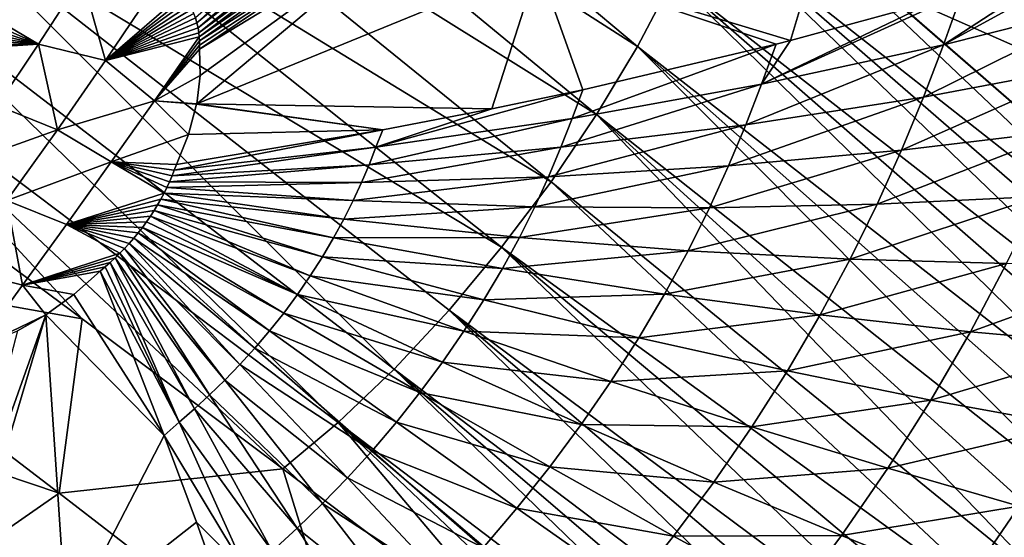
# Model space of a CAD drawing. Header units: metres. Extents: x -81 to 81, y -160 to 24.
# Tile 386 of 424: x 66.61 to 75.48, y -51.13 to -46.47. Entities that reach past the tile are written whole.
import ezdxf

# ---------------------------------------------------------------- set-up
doc = ezdxf.new("R2010")
doc.units = ezdxf.units.M
doc.layers.add('solid_501850_SW0001', color=7, linetype='CONTINUOUS')

msp = doc.modelspace()

# ---------------------------------------------------------------- linework, layer by layer
at = {"layer": 'solid_501850_SW0001'}
for points in [[(67.588951, -42.864861, 40.995636), (72.177177, -46.711189, 44.221943), (67.192307, -43.520817, 40.810886)], [(67.588951, -42.864861, 40.995636), (72.497826, -46.101379, 44.464729), (72.177177, -46.711189, 44.221943)], [(67.192307, -43.520817, 40.810886), (71.807838, -47.32399, 44.043739), (66.752739, -44.169601, 40.691246)], [(67.192307, -43.520817, 40.810886), (72.177177, -46.711189, 44.221943), (71.807838, -47.32399, 44.043739)], [(78.032242, -46.593479, 50.057438), (74.605431, -44.947952, 46.939236), (74.893044, -43.749653, 47.735126)], [(78.038857, -46.56752, 50.075691), (78.032242, -46.593479, 50.057438), (74.893044, -43.749653, 47.735126)], [(78.305382, -45.46809, 50.839611), (78.038857, -46.56752, 50.075691), (74.893044, -43.749653, 47.735126)], [(66.752739, -44.169601, 40.691246), (71.397278, -47.930557, 43.930183), (66.27739, -44.80188, 40.637287)], [(66.752739, -44.169601, 40.691246), (71.807838, -47.32399, 44.043739), (71.397278, -47.930557, 43.930183)], [(73.554703, -46.658512, 59.664555), (74.16671, -44.61404, 60.835743), (71.282776, -45.972004, 63.596916)], [(73.554703, -46.658512, 59.664555), (74.855751, -46.303574, 58.000046), (74.16671, -44.61404, 60.835743)], [(70.179764, -44.706902, 66.179367), (68.19529, -46.455875, 66.989281), (68.207802, -46.498596, 66.936432)], [(70.179764, -44.706902, 66.179367), (68.207802, -46.498596, 66.936432), (70.213074, -44.833256, 66.027542)], [(66.27739, -44.80188, 40.637287), (70.952599, -48.521729, 43.881676), (65.772591, -45.407799, 40.650936)], [(66.27739, -44.80188, 40.637287), (71.397278, -47.930557, 43.930183), (70.952599, -48.521729, 43.881676)], [(70.213074, -44.833256, 66.027542), (68.207802, -46.498596, 66.936432), (68.217445, -46.543259, 66.884941)], [(70.213074, -44.833256, 66.027542), (68.217445, -46.543259, 66.884941), (70.237381, -44.963303, 65.882233)], [(70.237381, -44.963303, 65.882233), (68.217445, -46.543259, 66.884941), (68.224258, -46.589642, 66.834969)], [(70.237381, -44.963303, 65.882233), (68.224258, -46.589642, 66.834969), (70.253487, -45.095848, 65.743553)], [(77.326881, -49.104389, 48.258282), (72.759956, -45.508606, 44.770161), (72.959839, -44.959129, 45.140598)], [(72.959839, -44.959129, 45.140598), (74.331238, -46.157391, 46.142815), (77.41333, -48.835278, 48.445911)], [(77.326881, -49.104389, 48.258282), (72.959839, -44.959129, 45.140598), (77.41333, -48.835278, 48.445911)], [(77.747871, -47.667194, 49.2953), (74.331238, -46.157391, 46.142815), (74.605431, -44.947952, 46.939236)], [(78.032242, -46.593479, 50.057438), (77.747871, -47.667194, 49.2953), (74.605431, -44.947952, 46.939236)], [(70.253487, -45.095848, 65.743553), (68.224258, -46.589642, 66.834969), (68.227638, -46.625557, 66.798355)], [(70.253487, -45.095848, 65.743553), (68.227638, -46.625557, 66.798355), (70.262657, -45.229836, 65.610985)], [(70.262657, -45.229836, 65.610985), (68.227638, -46.625557, 66.798355), (68.229515, -46.662136, 66.762772)], [(70.262657, -45.229836, 65.610985), (68.229515, -46.662136, 66.762772), (70.266533, -45.364399, 65.483398)], [(65.772591, -45.407799, 40.650936), (69.985466, -49.618336, 43.988327), (65.244659, -45.977165, 40.734459)], [(65.772591, -45.407799, 40.650936), (70.952599, -48.521729, 43.881676), (70.479973, -49.0877, 43.900249)], [(65.772591, -45.407799, 40.650936), (70.479973, -49.0877, 43.900249), (69.985466, -49.618336, 43.988327)], [(70.266533, -45.364399, 65.483398), (68.229515, -46.662136, 66.762772), (68.230042, -46.699486, 66.727974)], [(70.266533, -45.364399, 65.483398), (68.230042, -46.699486, 66.727974), (68.229713, -46.737503, 66.693581)], [(70.266533, -45.364399, 65.483398), (68.229713, -46.737503, 66.693581), (70.270782, -45.496971, 65.356262)], [(70.270782, -45.496971, 65.356262), (68.238235, -46.974117, 66.465195), (68.205795, -47.227848, 66.267189)], [(70.270782, -45.496971, 65.356262), (68.205795, -47.227848, 66.267189), (71.282776, -45.972004, 63.596916)], [(70.270782, -45.496971, 65.356262), (68.229713, -46.737503, 66.693581), (68.238235, -46.974117, 66.465195)], [(77.095833, -49.686287, 47.91449), (72.497826, -46.101379, 44.464729), (72.759956, -45.508606, 44.770161)], [(77.220978, -49.388813, 48.080254), (77.095833, -49.686287, 47.91449), (72.759956, -45.508606, 44.770161)], [(77.326881, -49.104389, 48.258282), (77.220978, -49.388813, 48.080254), (72.759956, -45.508606, 44.770161)], [(74.93148, -46.698608, 57.448814), (76.703346, -45.727741, 55.494644), (76.133652, -45.914749, 56.285851)], [(74.93148, -46.698608, 57.448814), (76.505768, -46.300125, 55.212646), (76.703346, -45.727741, 55.494644)], [(74.93148, -46.698608, 57.448814), (76.133652, -45.914749, 56.285851), (75.098877, -46.232769, 57.680157)], [(65.244659, -45.977165, 40.734459), (69.479073, -50.099648, 44.147636), (64.70417, -46.49519, 40.889702)], [(65.244659, -45.977165, 40.734459), (69.985466, -49.618336, 43.988327), (69.479073, -50.099648, 44.147636)], [(70.864914, -47.274536, 62.873447), (71.282776, -45.972004, 63.596916), (68.205795, -47.227848, 66.267189)], [(70.864914, -47.274536, 62.873447), (71.683754, -47.102753, 61.927647), (71.282776, -45.972004, 63.596916)], [(73.426071, -46.691479, 59.824932), (73.554703, -46.658512, 59.664555), (71.282776, -45.972004, 63.596916)], [(71.683754, -47.102753, 61.927647), (73.426071, -46.691479, 59.824932), (71.282776, -45.972004, 63.596916)], [(66.366676, -46.448757, 68.996361), (66.780228, -46.692093, 68.352043), (67.170845, -46.088219, 68.446526)], [(67.170845, -46.088219, 68.446526), (66.780228, -46.692093, 68.352043), (67.383774, -46.839798, 67.561325)], [(67.170845, -46.088219, 68.446526), (67.383774, -46.839798, 67.561325), (67.852425, -46.143528, 67.651642)], [(76.78936, -50.311947, 47.6283), (72.177177, -46.711189, 44.221943), (72.497826, -46.101379, 44.464729)], [(76.951859, -49.994583, 47.763245), (76.78936, -50.311947, 47.6283), (72.497826, -46.101379, 44.464729)], [(77.095833, -49.686287, 47.91449), (76.951859, -49.994583, 47.763245), (72.497826, -46.101379, 44.464729)], [(68.06321, -46.249565, 67.323174), (67.852425, -46.143528, 67.651642), (67.383774, -46.839798, 67.561325)], [(77.747871, -47.667194, 49.2953), (77.41333, -48.835278, 48.445911), (74.331238, -46.157391, 46.142815)], [(68.091705, -46.277031, 67.266731), (68.06321, -46.249565, 67.323174), (67.383774, -46.839798, 67.561325)], [(68.1175, -46.307812, 67.210243), (68.091705, -46.277031, 67.266731), (67.383774, -46.839798, 67.561325)], [(73.292953, -47.052704, 59.644547), (75.098877, -46.232769, 57.680157), (74.855751, -46.303574, 58.000046)], [(73.292953, -47.052704, 59.644547), (74.93148, -46.698608, 57.448814), (75.098877, -46.232769, 57.680157)], [(68.140953, -46.341072, 67.154045), (68.1175, -46.307812, 67.210243), (67.383774, -46.839798, 67.561325)], [(68.161797, -46.376934, 67.098328), (68.140953, -46.341072, 67.154045), (67.383774, -46.839798, 67.561325)], [(68.179947, -46.415272, 67.043304), (68.161797, -46.376934, 67.098328), (67.383774, -46.839798, 67.561325)], [(73.292953, -47.052704, 59.644547), (74.855751, -46.303574, 58.000046), (73.554703, -46.658512, 59.664555)], [(74.752197, -47.16909, 57.224072), (76.292099, -46.878357, 54.94072), (76.505768, -46.300125, 55.212646)], [(74.93148, -46.698608, 57.448814), (74.752197, -47.16909, 57.224072), (76.505768, -46.300125, 55.212646)], [(66.366676, -46.448757, 68.996361), (66.320511, -46.486408, 69.012344), (66.780228, -46.692093, 68.352043)], [(68.19529, -46.455875, 66.989281), (68.179947, -46.415272, 67.043304), (67.383774, -46.839798, 67.561325)], [(68.207802, -46.498596, 66.936432), (68.19529, -46.455875, 66.989281), (67.383774, -46.839798, 67.561325)], [(64.70417, -46.49519, 40.889702), (69.479073, -50.099648, 44.147636), (68.980469, -50.518154, 44.38327)], [(67.173378, -49.166435, 43.137077), (64.70417, -46.49519, 40.889702), (68.980469, -50.518154, 44.38327)], [(67.173378, -49.166435, 43.137077), (65.679054, -48.057484, 42.125431), (64.70417, -46.49519, 40.889702)], [(66.27536, -46.525467, 69.025925), (66.231339, -46.565807, 69.037109), (66.780228, -46.692093, 68.352043)], [(66.320511, -46.486408, 69.012344), (66.27536, -46.525467, 69.025925), (66.780228, -46.692093, 68.352043)], [(68.217445, -46.543259, 66.884941), (68.207802, -46.498596, 66.936432), (67.383774, -46.839798, 67.561325)], [(68.224258, -46.589642, 66.834969), (68.217445, -46.543259, 66.884941), (67.383774, -46.839798, 67.561325)], [(66.146759, -46.649811, 69.05265), (66.106178, -46.693268, 69.057228), (66.780228, -46.692093, 68.352043)], [(66.188484, -46.607319, 69.045952), (66.146759, -46.649811, 69.05265), (66.780228, -46.692093, 68.352043)], [(66.231339, -46.565807, 69.037109), (66.188484, -46.607319, 69.045952), (66.780228, -46.692093, 68.352043)], [(68.224258, -46.589642, 66.834969), (67.383774, -46.839798, 67.561325), (68.227638, -46.625557, 66.798355)], [(67.383774, -46.839798, 67.561325), (67.8246, -47.202229, 66.734932), (68.227638, -46.625557, 66.798355)], [(68.229515, -46.662136, 66.762772), (68.227638, -46.625557, 66.798355), (67.8246, -47.202229, 66.734932)], [(66.066254, -46.737514, 69.060402), (66.408089, -47.244102, 68.266594), (66.780228, -46.692093, 68.352043)], [(66.106178, -46.693268, 69.057228), (66.066254, -46.737514, 69.060402), (66.780228, -46.692093, 68.352043)], [(66.780228, -46.692093, 68.352043), (66.408089, -47.244102, 68.266594), (66.952179, -47.462082, 67.475189)], [(66.780228, -46.692093, 68.352043), (66.952179, -47.462082, 67.475189), (67.383774, -46.839798, 67.561325)], [(68.230042, -46.699486, 66.727974), (68.229515, -46.662136, 66.762772), (67.8246, -47.202229, 66.734932)], [(68.229713, -46.737503, 66.693581), (68.230042, -46.699486, 66.727974), (67.8246, -47.202229, 66.734932)], [(68.238235, -46.974117, 66.465195), (68.229713, -46.737503, 66.693581), (67.8246, -47.202229, 66.734932)], [(71.589043, -47.360363, 61.795979), (73.426071, -46.691479, 59.824932), (71.683754, -47.102753, 61.927647)], [(71.589043, -47.360363, 61.795979), (73.292953, -47.052704, 59.644547), (73.426071, -46.691479, 59.824932)], [(76.408577, -50.96965, 47.412373), (71.807838, -47.32399, 44.043739), (72.177177, -46.711189, 44.221943)], [(76.608337, -50.63723, 47.511002), (76.408577, -50.96965, 47.412373), (72.177177, -46.711189, 44.221943)], [(76.78936, -50.311947, 47.6283), (76.608337, -50.63723, 47.511002), (72.177177, -46.711189, 44.221943)], [(73.151192, -47.41748, 59.468407), (74.752197, -47.16909, 57.224072), (74.93148, -46.698608, 57.448814)], [(73.292953, -47.052704, 59.644547), (73.151192, -47.41748, 59.468407), (74.93148, -46.698608, 57.448814)], [(73.292953, -47.052704, 59.644547), (73.554703, -46.658512, 59.664555), (73.426071, -46.691479, 59.824932)], [(67.383774, -46.839798, 67.561325), (66.952179, -47.462082, 67.475189), (67.8246, -47.202229, 66.734932)], [(74.555359, -47.647381, 57.008739), (76.056862, -47.465584, 54.680202), (76.292099, -46.878357, 54.94072)], [(74.752197, -47.16909, 57.224072), (74.555359, -47.647381, 57.008739), (76.292099, -46.878357, 54.94072)], [(68.205795, -47.227848, 66.267189), (68.238235, -46.974117, 66.465195), (67.8246, -47.202229, 66.734932)], [(71.486633, -47.621025, 61.669296), (73.151192, -47.41748, 59.468407), (73.292953, -47.052704, 59.644547)], [(71.589043, -47.360363, 61.795979), (71.486633, -47.621025, 61.669296), (73.292953, -47.052704, 59.644547)], [(69.820396, -47.620026, 63.900196), (71.683754, -47.102753, 61.927647), (70.864914, -47.274536, 62.873447)], [(69.820396, -47.620026, 63.900196), (71.589043, -47.360363, 61.795979), (71.683754, -47.102753, 61.927647)], [(72.995811, -47.788708, 59.299656), (74.555359, -47.647381, 57.008739), (74.752197, -47.16909, 57.224072)], [(73.151192, -47.41748, 59.468407), (72.995811, -47.788708, 59.299656), (74.752197, -47.16909, 57.224072)], [(66.408089, -47.244102, 68.266594), (66.011612, -47.798611, 68.191315), (66.952179, -47.462082, 67.475189)], [(66.952179, -47.462082, 67.475189), (67.435013, -47.752712, 66.665298), (67.8246, -47.202229, 66.734932)], [(68.131386, -47.504463, 66.095268), (67.8246, -47.202229, 66.734932), (67.435013, -47.752712, 66.665298)], [(68.204628, -47.233662, 66.26313), (68.205795, -47.227848, 66.267189), (67.8246, -47.202229, 66.734932)], [(68.131386, -47.504463, 66.095268), (68.204628, -47.233662, 66.26313), (67.8246, -47.202229, 66.734932)], [(69.882256, -47.463795, 63.97514), (68.204628, -47.233662, 66.26313), (68.131386, -47.504463, 66.095268)], [(69.882256, -47.463795, 63.97514), (68.205795, -47.227848, 66.267189), (68.204628, -47.233662, 66.26313)], [(69.882256, -47.463795, 63.97514), (70.864914, -47.274536, 62.873447), (68.205795, -47.227848, 66.267189)], [(69.758308, -47.77737, 63.823509), (71.486633, -47.621025, 61.669296), (71.589043, -47.360363, 61.795979)], [(69.820396, -47.620026, 63.900196), (69.758308, -47.77737, 63.823509), (71.589043, -47.360363, 61.795979)], [(69.820396, -47.620026, 63.900196), (70.864914, -47.274536, 62.873447), (69.882256, -47.463795, 63.97514)], [(75.957558, -51.644066, 47.277042), (71.397278, -47.930557, 43.930183), (71.807838, -47.32399, 44.043739)], [(76.190918, -51.306664, 47.3339), (75.957558, -51.644066, 47.277042), (71.807838, -47.32399, 44.043739)], [(76.408577, -50.96965, 47.412373), (76.190918, -51.306664, 47.3339), (71.807838, -47.32399, 44.043739)], [(71.374542, -47.886513, 61.547974), (72.995811, -47.788708, 59.299656), (73.151192, -47.41748, 59.468407)], [(71.486633, -47.621025, 61.669296), (71.374542, -47.886513, 61.547974), (73.151192, -47.41748, 59.468407)], [(66.011612, -47.798611, 68.191315), (66.49633, -48.099644, 67.388611), (66.952179, -47.462082, 67.475189)], [(66.952179, -47.462082, 67.475189), (66.49633, -48.099644, 67.388611), (67.435013, -47.752712, 66.665298)], [(68.131386, -47.504463, 66.095268), (67.435013, -47.752712, 66.665298), (68.022919, -47.775097, 65.967384)], [(69.882256, -47.463795, 63.97514), (68.022919, -47.775097, 65.967384), (68.003799, -47.826828, 65.94059)], [(69.820396, -47.620026, 63.900196), (69.882256, -47.463795, 63.97514), (68.003799, -47.826828, 65.94059)], [(69.882256, -47.463795, 63.97514), (68.131386, -47.504463, 66.095268), (68.022919, -47.775097, 65.967384)], [(74.336525, -48.134403, 56.807304), (75.794548, -48.062748, 54.436504), (76.056862, -47.465584, 54.680202)], [(74.555359, -47.647381, 57.008739), (74.336525, -48.134403, 56.807304), (76.056862, -47.465584, 54.680202)], [(69.820396, -47.620026, 63.900196), (68.003799, -47.826828, 65.94059), (67.983566, -47.878521, 65.915199)], [(69.820396, -47.620026, 63.900196), (67.983566, -47.878521, 65.915199), (69.758308, -47.77737, 63.823509)], [(69.690422, -47.937717, 63.750107), (71.374542, -47.886513, 61.547974), (71.486633, -47.621025, 61.669296)], [(69.758308, -47.77737, 63.823509), (69.690422, -47.937717, 63.750107), (71.486633, -47.621025, 61.669296)], [(72.823364, -48.167171, 59.141811), (74.336525, -48.134403, 56.807304), (74.555359, -47.647381, 57.008739)], [(72.995811, -47.788708, 59.299656), (72.823364, -48.167171, 59.141811), (74.555359, -47.647381, 57.008739)], [(66.49633, -48.099644, 67.388611), (67.031822, -48.316635, 66.588715), (67.435013, -47.752712, 66.665298)], [(67.435013, -47.752712, 66.665298), (67.031822, -48.316635, 66.588715), (67.911568, -48.034698, 65.850418)], [(67.435013, -47.752712, 66.665298), (68.003799, -47.826828, 65.94059), (68.022919, -47.775097, 65.967384)], [(67.435013, -47.752712, 66.665298), (67.983566, -47.878521, 65.915199), (68.003799, -47.826828, 65.94059)], [(67.435013, -47.752712, 66.665298), (67.961472, -47.93042, 65.89167), (67.983566, -47.878521, 65.915199)], [(67.435013, -47.752712, 66.665298), (67.937515, -47.982502, 65.870003), (67.961472, -47.93042, 65.89167)], [(67.435013, -47.752712, 66.665298), (67.911568, -48.034698, 65.850418), (67.937515, -47.982502, 65.870003)], [(69.758308, -47.77737, 63.823509), (67.983566, -47.878521, 65.915199), (67.961472, -47.93042, 65.89167)], [(69.758308, -47.77737, 63.823509), (67.961472, -47.93042, 65.89167), (69.690422, -47.937717, 63.750107)], [(71.250267, -48.157406, 61.434521), (72.823364, -48.167171, 59.141811), (72.995811, -47.788708, 59.299656)], [(71.374542, -47.886513, 61.547974), (71.250267, -48.157406, 61.434521), (72.995811, -47.788708, 59.299656)], [(69.615211, -48.101414, 63.681496), (71.250267, -48.157406, 61.434521), (71.374542, -47.886513, 61.547974)], [(69.690422, -47.937717, 63.750107), (69.615211, -48.101414, 63.681496), (71.374542, -47.886513, 61.547974)], [(69.690422, -47.937717, 63.750107), (67.961472, -47.93042, 65.89167), (67.937515, -47.982502, 65.870003)], [(69.690422, -47.937717, 63.750107), (67.937515, -47.982502, 65.870003), (69.615211, -48.101414, 63.681496)], [(75.71225, -51.976273, 47.242867), (70.952599, -48.521729, 43.881676), (71.397278, -47.930557, 43.930183)], [(75.957558, -51.644066, 47.277042), (75.71225, -51.976273, 47.242867), (71.397278, -47.930557, 43.930183)], [(64.228279, -48.642982, 42.45269), (65.679054, -48.057484, 42.125431), (67.173378, -49.166435, 43.137077)], [(67.031822, -48.316635, 66.588715), (67.883629, -48.08691, 65.833), (67.911568, -48.034698, 65.850418)], [(69.531662, -48.268269, 63.619064), (67.911568, -48.034698, 65.850418), (67.883629, -48.08691, 65.833)], [(69.615211, -48.101414, 63.681496), (67.937515, -47.982502, 65.870003), (67.911568, -48.034698, 65.850418)], [(69.615211, -48.101414, 63.681496), (67.911568, -48.034698, 65.850418), (69.531662, -48.268269, 63.619064)], [(74.092789, -48.629581, 56.623917), (75.501495, -48.669022, 54.214603), (75.794548, -48.062748, 54.436504)], [(74.336525, -48.134403, 56.807304), (74.092789, -48.629581, 56.623917), (75.794548, -48.062748, 54.436504)], [(66.49633, -48.099644, 67.388611), (66.046829, -48.709675, 67.307426), (66.637611, -48.862411, 66.509514)], [(66.49633, -48.099644, 67.388611), (66.637611, -48.862411, 66.509514), (67.031822, -48.316635, 66.588715)], [(67.031822, -48.316635, 66.588715), (67.853729, -48.139023, 65.817825), (67.883629, -48.08691, 65.833)], [(67.031822, -48.316635, 66.588715), (67.821968, -48.190823, 65.804985), (67.853729, -48.139023, 65.817825)], [(69.338394, -48.60825, 63.517307), (67.853729, -48.139023, 65.817825), (67.821968, -48.190823, 65.804985)], [(69.439346, -48.437603, 63.564003), (67.883629, -48.08691, 65.833), (67.853729, -48.139023, 65.817825)], [(69.439346, -48.437603, 63.564003), (67.853729, -48.139023, 65.817825), (69.338394, -48.60825, 63.517307)], [(69.531662, -48.268269, 63.619064), (67.883629, -48.08691, 65.833), (69.439346, -48.437603, 63.564003)], [(69.615211, -48.101414, 63.681496), (69.531662, -48.268269, 63.619064), (71.250267, -48.157406, 61.434521)], [(69.531662, -48.268269, 63.619064), (71.112175, -48.433414, 61.331261), (71.250267, -48.157406, 61.434521)], [(71.250267, -48.157406, 61.434521), (71.112175, -48.433414, 61.331261), (72.823364, -48.167171, 59.141811)], [(72.631592, -48.552467, 58.998119), (74.092789, -48.629581, 56.623917), (74.336525, -48.134403, 56.807304)], [(72.823364, -48.167171, 59.141811), (72.631592, -48.552467, 58.998119), (74.336525, -48.134403, 56.807304)], [(67.031822, -48.316635, 66.588715), (67.788383, -48.242229, 65.79451), (67.821968, -48.190823, 65.804985)], [(67.031822, -48.316635, 66.588715), (67.753151, -48.292988, 65.786453), (67.788383, -48.242229, 65.79451)], [(69.112671, -48.947914, 63.452015), (67.788383, -48.242229, 65.79451), (67.753151, -48.292988, 65.786453)], [(69.22921, -48.778881, 63.479801), (67.821968, -48.190823, 65.804985), (67.788383, -48.242229, 65.79451)], [(69.22921, -48.778881, 63.479801), (67.788383, -48.242229, 65.79451), (69.112671, -48.947914, 63.452015)], [(69.338394, -48.60825, 63.517307), (67.821968, -48.190823, 65.804985), (69.22921, -48.778881, 63.479801)], [(71.112175, -48.433414, 61.331261), (72.631592, -48.552467, 58.998119), (72.823364, -48.167171, 59.141811)], [(67.031822, -48.316635, 66.588715), (66.637611, -48.862411, 66.509514), (67.513519, -48.57552, 65.789467)], [(67.031822, -48.316635, 66.588715), (67.716362, -48.342964, 65.780838), (67.753151, -48.292988, 65.786453)], [(67.031822, -48.316635, 66.588715), (67.678116, -48.392006, 65.777672), (67.716362, -48.342964, 65.780838)], [(67.031822, -48.316635, 66.588715), (67.638611, -48.439892, 65.77697), (67.678116, -48.392006, 65.777672)], [(67.031822, -48.316635, 66.588715), (67.5979, -48.486534, 65.77874), (67.638611, -48.439892, 65.77697)], [(67.031822, -48.316635, 66.588715), (67.556168, -48.531769, 65.782921), (67.5979, -48.486534, 65.77874)], [(67.031822, -48.316635, 66.588715), (67.513519, -48.57552, 65.789467), (67.556168, -48.531769, 65.782921)], [(69.112671, -48.947914, 63.452015), (67.753151, -48.292988, 65.786453), (67.716362, -48.342964, 65.780838)], [(69.531662, -48.268269, 63.619064), (69.439346, -48.437603, 63.564003), (71.112175, -48.433414, 61.331261)], [(68.861679, -49.274948, 63.426815), (67.678116, -48.392006, 65.777672), (67.638611, -48.439892, 65.77697)], [(68.989754, -49.113762, 63.434349), (67.716362, -48.342964, 65.780838), (67.678116, -48.392006, 65.777672)], [(68.989754, -49.113762, 63.434349), (67.678116, -48.392006, 65.777672), (68.861679, -49.274948, 63.426815)], [(69.112671, -48.947914, 63.452015), (67.716362, -48.342964, 65.780838), (68.989754, -49.113762, 63.434349)], [(68.595016, -49.578209, 63.441261), (67.5979, -48.486534, 65.77874), (67.556168, -48.531769, 65.782921)], [(68.729698, -49.430073, 63.429295), (67.638611, -48.439892, 65.77697), (67.5979, -48.486534, 65.77874)], [(68.729698, -49.430073, 63.429295), (67.5979, -48.486534, 65.77874), (68.595016, -49.578209, 63.441261)], [(68.861679, -49.274948, 63.426815), (67.638611, -48.439892, 65.77697), (68.729698, -49.430073, 63.429295)], [(69.439346, -48.437603, 63.564003), (69.338394, -48.60825, 63.517307), (70.959579, -48.713432, 61.240177)], [(69.439346, -48.437603, 63.564003), (70.959579, -48.713432, 61.240177), (71.112175, -48.433414, 61.331261)], [(71.112175, -48.433414, 61.331261), (70.959579, -48.713432, 61.240177), (72.631592, -48.552467, 58.998119)], [(66.637611, -48.862411, 66.509514), (67.470062, -48.617737, 65.798325), (67.513519, -48.57552, 65.789467)], [(68.322021, -49.851501, 63.49033), (67.513519, -48.57552, 65.789467), (67.470062, -48.617737, 65.798325)], [(68.458817, -49.718689, 63.461971), (67.556168, -48.531769, 65.782921), (67.513519, -48.57552, 65.789467)], [(68.458817, -49.718689, 63.461971), (67.513519, -48.57552, 65.789467), (68.322021, -49.851501, 63.49033)], [(68.595016, -49.578209, 63.441261), (67.556168, -48.531769, 65.782921), (68.458817, -49.718689, 63.461971)], [(75.201942, -52.604519, 47.243622), (70.479973, -49.0877, 43.900249), (70.952599, -48.521729, 43.881676)], [(75.459152, -52.297749, 47.231853), (75.201942, -52.604519, 47.243622), (70.952599, -48.521729, 43.881676)], [(75.71225, -51.976273, 47.242867), (75.459152, -52.297749, 47.231853), (70.952599, -48.521729, 43.881676)], [(70.959579, -48.713432, 61.240177), (72.41954, -48.943062, 58.871365), (72.631592, -48.552467, 58.998119)], [(72.631592, -48.552467, 58.998119), (72.41954, -48.943062, 58.871365), (74.092789, -48.629581, 56.623917)], [(63.099609, -49.432564, 42.97673), (64.228279, -48.642982, 42.45269), (66.967949, -50.737499, 44.377918)], [(66.967949, -50.737499, 44.377918), (64.228279, -48.642982, 42.45269), (67.173378, -49.166435, 43.137077)], [(66.637611, -48.862411, 66.509514), (67.425926, -48.658489, 65.809265), (67.470062, -48.617737, 65.798325)], [(66.637611, -48.862411, 66.509514), (67.381134, -48.697758, 65.822289), (67.425926, -48.658489, 65.809265)], [(68.049095, -50.097301, 63.563915), (67.425926, -48.658489, 65.809265), (67.381134, -48.697758, 65.822289)], [(68.185326, -49.97728, 63.524883), (67.470062, -48.617737, 65.798325), (67.425926, -48.658489, 65.809265)], [(68.185326, -49.97728, 63.524883), (67.425926, -48.658489, 65.809265), (68.049095, -50.097301, 63.563915)], [(68.322021, -49.851501, 63.49033), (67.470062, -48.617737, 65.798325), (68.185326, -49.97728, 63.524883)], [(69.338394, -48.60825, 63.517307), (69.22921, -48.778881, 63.479801), (70.792709, -48.995556, 61.162926)], [(69.338394, -48.60825, 63.517307), (70.792709, -48.995556, 61.162926), (70.959579, -48.713432, 61.240177)], [(72.41954, -48.943062, 58.871365), (73.822876, -49.130955, 56.46212), (74.092789, -48.629581, 56.623917)], [(74.092789, -48.629581, 56.623917), (73.822876, -49.130955, 56.46212), (75.501495, -48.669022, 54.214603)], [(73.822876, -49.130955, 56.46212), (75.176025, -49.281952, 54.018768), (75.501495, -48.669022, 54.214603)], [(75.501495, -48.669022, 54.214603), (75.176025, -49.281952, 54.018768), (76.865074, -48.673782, 51.777203)], [(75.176025, -49.281952, 54.018768), (76.487053, -49.39999, 51.548824), (76.865074, -48.673782, 51.777203)], [(66.046829, -48.709675, 67.307426), (66.226486, -49.427406, 66.415581), (66.637611, -48.862411, 66.509514)], [(66.637611, -48.862411, 66.509514), (67.335762, -48.736248, 65.836815), (67.381134, -48.697758, 65.822289)], [(66.637611, -48.862411, 66.509514), (67.098083, -48.947086, 65.901375), (67.335762, -48.736248, 65.836815)], [(67.914055, -50.216442, 63.601498), (67.335762, -48.736248, 65.836815), (67.098083, -48.947086, 65.901375)], [(68.049095, -50.097301, 63.563915), (67.381134, -48.697758, 65.822289), (67.335762, -48.736248, 65.836815)], [(68.049095, -50.097301, 63.563915), (67.335762, -48.736248, 65.836815), (67.914055, -50.216442, 63.601498)], [(69.22921, -48.778881, 63.479801), (69.112671, -48.947914, 63.452015), (70.612251, -49.277615, 61.100887)], [(69.22921, -48.778881, 63.479801), (70.612251, -49.277615, 61.100887), (70.792709, -48.995556, 61.162926)], [(70.959579, -48.713432, 61.240177), (70.792709, -48.995556, 61.162926), (72.41954, -48.943062, 58.871365)], [(66.637611, -48.862411, 66.509514), (66.226486, -49.427406, 66.415581), (66.84671, -49.128677, 66.009109)], [(66.637611, -48.862411, 66.509514), (66.84671, -49.128677, 66.009109), (67.098083, -48.947086, 65.901375)], [(67.914055, -50.216442, 63.601498), (67.098083, -48.947086, 65.901375), (66.84671, -49.128677, 66.009109)], [(69.112671, -48.947914, 63.452015), (68.989754, -49.113762, 63.434349), (70.419632, -49.557014, 61.054943)], [(69.112671, -48.947914, 63.452015), (70.419632, -49.557014, 61.054943), (70.612251, -49.277615, 61.100887)], [(70.792709, -48.995556, 61.162926), (72.187531, -49.336338, 58.763847), (72.41954, -48.943062, 58.871365)], [(72.41954, -48.943062, 58.871365), (72.187531, -49.336338, 58.763847), (73.822876, -49.130955, 56.46212)], [(70.792709, -48.995556, 61.162926), (70.612251, -49.277615, 61.100887), (72.187531, -49.336338, 58.763847)], [(65.833603, -52.526863, 63.556206), (67.031822, -51.917366, 62.789742), (66.84671, -49.128677, 66.009109)], [(66.028328, -51.433094, 64.547714), (65.833603, -52.526863, 63.556206), (66.84671, -49.128677, 66.009109)], [(66.028328, -51.433094, 64.547714), (66.84671, -49.128677, 66.009109), (66.591301, -49.274029, 66.155693)], [(66.226486, -49.427406, 66.415581), (66.591301, -49.274029, 66.155693), (66.84671, -49.128677, 66.009109)], [(67.031822, -51.917366, 62.789742), (67.914055, -50.216442, 63.601498), (66.84671, -49.128677, 66.009109)], [(68.989754, -49.113762, 63.434349), (68.861679, -49.274948, 63.426815), (70.216469, -49.831146, 61.025745)], [(68.989754, -49.113762, 63.434349), (70.216469, -49.831146, 61.025745), (70.419632, -49.557014, 61.054943)], [(74.682846, -53.168449, 47.331936), (69.985466, -49.618336, 43.988327), (70.479973, -49.0877, 43.900249)], [(74.942863, -52.894829, 47.277279), (74.682846, -53.168449, 47.331936), (70.479973, -49.0877, 43.900249)], [(75.201942, -52.604519, 47.243622), (74.942863, -52.894829, 47.277279), (70.479973, -49.0877, 43.900249)], [(72.187531, -49.336338, 58.763847), (73.527122, -49.635189, 56.324856), (73.822876, -49.130955, 56.46212)], [(73.822876, -49.130955, 56.46212), (73.527122, -49.635189, 56.324856), (75.176025, -49.281952, 54.018768)], [(66.967949, -50.737499, 44.377918), (67.173378, -49.166435, 43.137077), (68.980469, -50.518154, 44.38327)], [(68.861679, -49.274948, 63.426815), (68.729698, -49.430073, 63.429295), (70.004745, -50.097584, 61.013321)], [(68.861679, -49.274948, 63.426815), (70.004745, -50.097584, 61.013321), (70.216469, -49.831146, 61.025745)], [(70.612251, -49.277615, 61.100887), (70.419632, -49.557014, 61.054943), (71.936478, -49.729313, 58.677498)], [(70.612251, -49.277615, 61.100887), (71.936478, -49.729313, 58.677498), (72.187531, -49.336338, 58.763847)], [(73.527122, -49.635189, 56.324856), (74.818428, -49.897469, 53.852528), (75.176025, -49.281952, 54.018768)], [(75.176025, -49.281952, 54.018768), (74.818428, -49.897469, 53.852528), (76.487053, -49.39999, 51.548824)], [(72.187531, -49.336338, 58.763847), (71.936478, -49.729313, 58.677498), (73.527122, -49.635189, 56.324856)], [(74.818428, -49.897469, 53.852528), (76.069809, -50.12812, 51.354721), (76.487053, -49.39999, 51.548824)], [(65.786873, -51.55785, 44.926712), (63.099609, -49.432564, 42.97673), (66.967949, -50.737499, 44.377918)], [(68.729698, -49.430073, 63.429295), (68.595016, -49.578209, 63.441261), (69.78653, -50.354031, 61.017456)], [(68.729698, -49.430073, 63.429295), (69.78653, -50.354031, 61.017456), (70.004745, -50.097584, 61.013321)], [(70.419632, -49.557014, 61.054943), (70.216469, -49.831146, 61.025745), (71.668358, -50.118412, 58.613533)], [(70.419632, -49.557014, 61.054943), (71.668358, -50.118412, 58.613533), (71.936478, -49.729313, 58.677498)], [(68.595016, -49.578209, 63.441261), (68.458817, -49.718689, 63.461971), (69.563797, -50.598942, 61.037273)], [(68.595016, -49.578209, 63.441261), (69.563797, -50.598942, 61.037273), (69.78653, -50.354031, 61.017456)], [(74.165108, -53.663101, 47.499641), (69.479073, -50.099648, 44.147636), (69.985466, -49.618336, 43.988327)], [(74.422951, -53.424976, 47.406536), (74.165108, -53.663101, 47.499641), (69.985466, -49.618336, 43.988327)], [(74.682846, -53.168449, 47.331936), (74.422951, -53.424976, 47.406536), (69.985466, -49.618336, 43.988327)], [(71.936478, -49.729313, 58.677498), (73.206657, -50.138519, 56.214569), (73.527122, -49.635189, 56.324856)], [(73.527122, -49.635189, 56.324856), (73.206657, -50.138519, 56.214569), (74.818428, -49.897469, 53.852528)], [(68.458817, -49.718689, 63.461971), (68.322021, -49.851501, 63.49033), (69.338463, -50.831219, 61.071529)], [(68.458817, -49.718689, 63.461971), (69.338463, -50.831219, 61.071529), (69.563797, -50.598942, 61.037273)], [(71.936478, -49.729313, 58.677498), (71.668358, -50.118412, 58.613533), (73.206657, -50.138519, 56.214569)], [(70.216469, -49.831146, 61.025745), (70.004745, -50.097584, 61.013321), (71.385384, -50.500057, 58.572868)], [(70.216469, -49.831146, 61.025745), (71.385384, -50.500057, 58.572868), (71.668358, -50.118412, 58.613533)], [(68.322021, -49.851501, 63.49033), (68.185326, -49.97728, 63.524883), (69.112045, -51.050819, 61.118389)], [(68.322021, -49.851501, 63.49033), (69.112045, -51.050819, 61.118389), (69.338463, -50.831219, 61.071529)], [(73.206657, -50.138519, 56.214569), (74.429947, -50.511005, 53.718826), (74.818428, -49.897469, 53.852528)], [(74.818428, -49.897469, 53.852528), (74.429947, -50.511005, 53.718826), (76.069809, -50.12812, 51.354721)], [(68.185326, -49.97728, 63.524883), (68.049095, -50.097301, 63.563915), (68.885635, -51.258755, 61.17543)], [(68.185326, -49.97728, 63.524883), (68.885635, -51.258755, 61.17543), (69.112045, -51.050819, 61.118389)], [(68.049095, -50.097301, 63.563915), (67.914055, -50.216442, 63.601498), (68.659851, -51.457104, 61.239792)], [(68.049095, -50.097301, 63.563915), (68.659851, -51.457104, 61.239792), (68.885635, -51.258755, 61.17543)], [(71.337204, -52.299187, 46.047073), (68.980469, -50.518154, 44.38327), (69.479073, -50.099648, 44.147636)], [(73.664169, -54.07877, 47.734093), (71.337204, -52.299187, 46.047073), (69.479073, -50.099648, 44.147636)], [(73.911476, -53.88142, 47.609512), (73.664169, -54.07877, 47.734093), (69.479073, -50.099648, 44.147636)], [(74.165108, -53.663101, 47.499641), (73.911476, -53.88142, 47.609512), (69.479073, -50.099648, 44.147636)], [(70.004745, -50.097584, 61.013321), (69.78653, -50.354031, 61.017456), (71.090294, -50.870903, 58.555527)], [(70.004745, -50.097584, 61.013321), (71.090294, -50.870903, 58.555527), (71.385384, -50.500057, 58.572868)], [(71.668358, -50.118412, 58.613533), (71.385384, -50.500057, 58.572868), (72.863922, -50.636444, 56.132805)], [(71.668358, -50.118412, 58.613533), (72.863922, -50.636444, 56.132805), (73.206657, -50.138519, 56.214569)], [(73.206657, -50.138519, 56.214569), (72.863922, -50.636444, 56.132805), (74.429947, -50.511005, 53.718826)], [(74.429947, -50.511005, 53.718826), (75.614662, -50.852688, 51.198284), (76.069809, -50.12812, 51.354721)], [(67.031822, -51.917366, 62.789742), (68.202759, -50.997688, 62.368095), (67.914055, -50.216442, 63.601498)], [(67.914055, -50.216442, 63.601498), (68.202759, -50.997688, 62.368095), (68.659851, -51.457104, 61.239792)], [(69.78653, -50.354031, 61.017456), (69.563797, -50.598942, 61.037273), (70.785927, -51.227798, 58.561203)], [(69.78653, -50.354031, 61.017456), (70.785927, -51.227798, 58.561203), (71.090294, -50.870903, 58.555527)], [(69.704948, -52.85043, 46.351162), (66.967949, -50.737499, 44.377918), (68.980469, -50.518154, 44.38327)], [(69.704948, -52.85043, 46.351162), (68.980469, -50.518154, 44.38327), (71.337204, -52.299187, 46.047073)], [(71.385384, -50.500057, 58.572868), (71.090294, -50.870903, 58.555527), (72.501694, -51.124458, 56.080723)], [(71.385384, -50.500057, 58.572868), (72.501694, -51.124458, 56.080723), (72.863922, -50.636444, 56.132805)], [(72.863922, -50.636444, 56.132805), (74.013474, -51.117146, 53.619518), (74.429947, -50.511005, 53.718826)], [(74.429947, -50.511005, 53.718826), (74.013474, -51.117146, 53.619518), (75.614662, -50.852688, 51.198284)], [(69.563797, -50.598942, 61.037273), (69.338463, -50.831219, 61.071529), (70.475006, -51.568623, 58.588665)], [(69.563797, -50.598942, 61.037273), (70.475006, -51.568623, 58.588665), (70.785927, -51.227798, 58.561203)], [(72.863922, -50.636444, 56.132805), (72.501694, -51.124458, 56.080723), (74.013474, -51.117146, 53.619518)], [(65.786873, -51.55785, 44.926712), (66.967949, -50.737499, 44.377918), (69.704948, -52.85043, 46.351162)], [(69.338463, -50.831219, 61.071529), (69.112045, -51.050819, 61.118389), (70.160172, -51.891857, 58.636166)], [(69.338463, -50.831219, 61.071529), (70.160172, -51.891857, 58.636166), (70.475006, -51.568623, 58.588665)], [(71.090294, -50.870903, 58.555527), (70.785927, -51.227798, 58.561203), (72.123421, -51.598381, 56.058346)], [(71.090294, -50.870903, 58.555527), (72.123421, -51.598381, 56.058346), (72.501694, -51.124458, 56.080723)], [(74.013474, -51.117146, 53.619518), (75.124947, -51.567284, 51.081665), (75.614662, -50.852688, 51.198284)], [(75.614662, -50.852688, 51.198284), (75.124947, -51.567284, 51.081665), (76.64225, -51.341534, 48.667377)], [(67.031822, -51.917366, 62.789742), (68.433731, -51.648201, 61.310551), (68.202759, -50.997688, 62.368095)], [(68.202759, -50.997688, 62.368095), (68.433731, -51.648201, 61.310551), (68.659851, -51.457104, 61.239792)], [(69.112045, -51.050819, 61.118389), (68.885635, -51.258755, 61.17543), (69.843521, -52.197445, 58.701138)], [(69.112045, -51.050819, 61.118389), (69.843521, -52.197445, 58.701138), (70.160172, -51.891857, 58.636166)], [(72.501694, -51.124458, 56.080723), (72.123421, -51.598381, 56.058346), (73.572311, -51.710484, 53.555988)], [(72.501694, -51.124458, 56.080723), (73.572311, -51.710484, 53.555988), (74.013474, -51.117146, 53.619518)], [(74.013474, -51.117146, 53.619518), (73.572311, -51.710484, 53.555988), (75.124947, -51.567284, 51.081665)]]:
    msp.add_3dface(points, dxfattribs=at)

doc.saveas('drawing.dxf')
